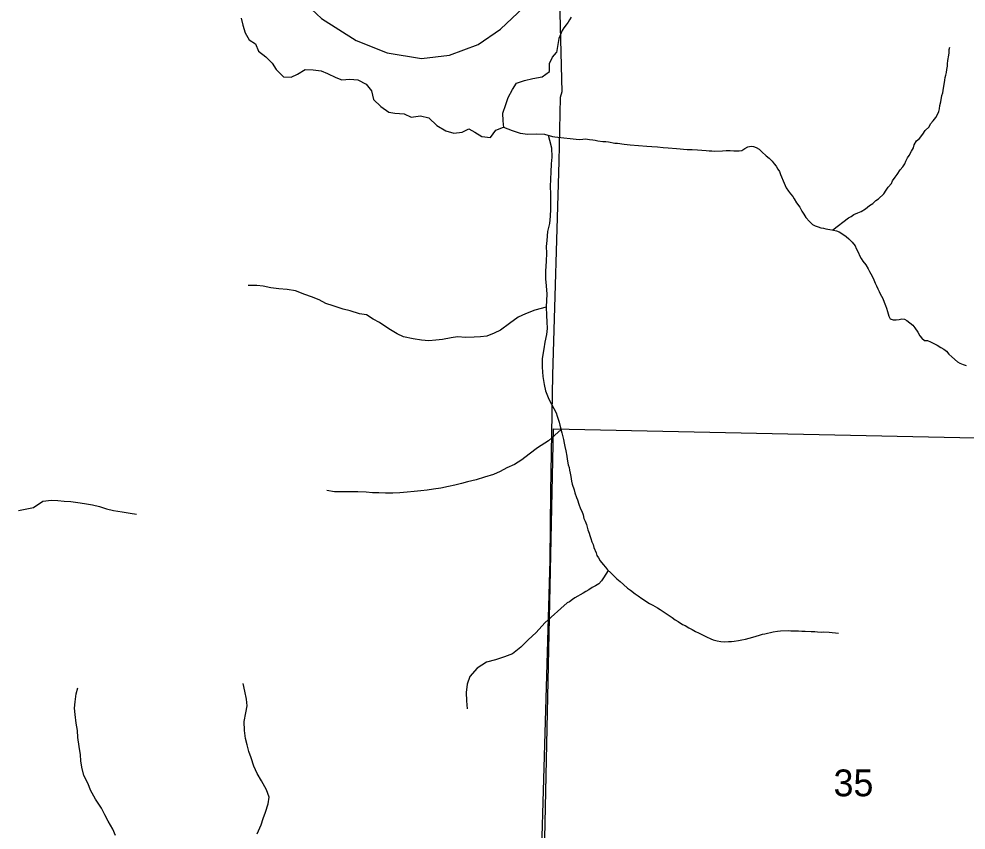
# Model space of a CAD drawing. Extents: x -10 to 158, y 8 to 33.
# Drawn here: x 28.851 to 30.331, y 17.802 to 19.069 of the extents above; entities that cross this region are included whole.
import ezdxf

# ---------------------------------------------------------------- set-up
doc = ezdxf.new("R2010")
doc.units = 0
for name, color, linetype in [('GM_X_Corporation', 7, 'Continuous'), ('GM_X_Minor_River', 7, 'Continuous'), ('GM_X_Rail_Line', 7, 'Continuous'), ('GM_X_Section_Text', 7, 'Continuous')]:
    doc.layers.add(name, color=color, linetype=linetype)

msp = doc.modelspace()

# ---------------------------------------------------------------- linework, layer by layer
at = {"layer": 'GM_X_Corporation'}
for points in [[(29.6227, 14.1), (31.4, 14.1), (31.4, 20.9), (29.731, 20.9), (29.7244, 20.2649), (29.6982, 19.2496), (29.6981, 19.2461), (29.6974, 19.2018), (29.6957, 19.0991), (29.6992, 18.9556), (29.697, 18.9465), (29.6949, 18.8465), (29.6846, 18.5133), (29.6817, 18.3306), (29.6804, 18.2238), (29.6572, 17.4131), (29.6504, 16.6563), (29.6434, 16.3848), (29.6318, 15.4937)], [(30.5161, 18.411), (30.4945, 17.3927), (29.6652, 17.419), (29.6866, 18.4288)]]:
    msp.add_lwpolyline(points, close=True, dxfattribs=at)
at = {"layer": 'GM_X_Minor_River'}
for points in [[(29.7138, 19.0723), (29.7116, 19.0681), (29.7094, 19.0642), (29.7061, 19.0604), (29.7024, 19.0554), (29.6998, 19.0512), (29.6947, 19.0388), (29.6909, 19.0172)], [(29.1985, 19.0706), (29.2009, 19.0596), (29.2045, 19.0479), (29.2107, 19.0366), (29.2209, 19.0307), (29.2256, 19.0193), (29.2371, 19.01), (29.247, 19.0003), (29.2532, 18.9905), (29.2647, 18.9792), (29.2768, 18.9783), (29.2866, 18.9833), (29.2986, 18.9903), (29.3107, 18.9901), (29.3236, 18.9883), (29.3335, 18.9843), (29.3464, 18.978), (29.3559, 18.9743), (29.3684, 18.9752), (29.3809, 18.9743), (29.3935, 18.9676), (29.4023, 18.9571), (29.4051, 18.9438), (29.4166, 18.9326), (29.4292, 18.924), (29.4387, 18.9223), (29.453, 18.9213), (29.4641, 18.9158), (29.4784, 18.9182), (29.4917, 18.915), (29.504, 18.903), (29.5181, 18.8944), (29.5306, 18.8908), (29.5438, 18.8925), (29.554, 18.8975), (29.5635, 18.8923), (29.5745, 18.8856), (29.5878, 18.8843), (29.5963, 18.8954), (29.6084, 18.9001), (29.6217, 18.8953), (29.6342, 18.891), (29.6463, 18.8892), (29.66, 18.8898), (29.6721, 18.8895), (29.6846, 18.8859), (29.6882, 18.8852)], [(29.6087, 18.9), (29.6075, 18.91), (29.607, 18.9221), (29.6121, 18.9358), (29.6157, 18.9469), (29.6224, 18.9591), (29.6283, 18.969), (29.6411, 18.9733), (29.6543, 18.9766), (29.6687, 18.979), (29.6799, 18.9875), (29.6801, 19), (29.6846, 19.0095), (29.6909, 19.0172)], [(30.1229, 18.7397), (30.1473, 18.7586), (30.1511, 18.7605), (30.1555, 18.764), (30.1619, 18.7664), (30.1672, 18.7688), (30.1735, 18.7727), (30.1799, 18.7781), (30.1851, 18.7809), (30.19, 18.7859), (30.1941, 18.7886), (30.2023, 18.7963), (30.2059, 18.8021), (30.2093, 18.8067), (30.2141, 18.8121), (30.2159, 18.8163), (30.22, 18.8224), (30.2233, 18.8263), (30.2281, 18.8336), (30.2322, 18.8386), (30.2351, 18.8432), (30.2366, 18.847), (30.2395, 18.8524), (30.2421, 18.8562), (30.2454, 18.8631), (30.2487, 18.8681), (30.2497, 18.8727), (30.2534, 18.8788), (30.2579, 18.8827), (30.2631, 18.8896), (30.2671, 18.895), (30.2731, 18.9011), (30.2753, 18.9053), (30.2793, 18.9104), (30.2838, 18.9154), (30.2864, 18.92), (30.2882, 18.9249), (30.2892, 18.9291), (30.2899, 18.9341), (30.2913, 18.9398), (30.293, 18.95), (30.2945, 18.9539), (30.2952, 18.9577), (30.2955, 18.9615), (30.2965, 18.9668), (30.2975, 18.9736), (30.2982, 18.9778), (30.2993, 18.9816), (30.3003, 18.9858), (30.3006, 18.9904), (30.3017, 18.9957), (30.302, 18.9995), (30.3023, 19.0045), (30.3037, 19.0128), (30.3043, 19.0166), (30.3046, 19.0216), (30.3053, 19.0254)], [(29.6778, 18.8879), (29.6801, 18.8798), (29.6833, 18.868), (29.6839, 18.8533), (29.6829, 18.843), (29.6823, 18.8301), (29.6816, 18.8195), (29.6814, 18.8073), (29.6819, 18.7967), (29.6817, 18.7865), (29.6815, 18.772), (29.6812, 18.7614), (29.6803, 18.75), (29.677, 18.7371), (29.6757, 18.7234), (29.675, 18.7139), (29.6752, 18.7037), (29.6749, 18.6911), (29.674, 18.6752), (29.6738, 18.6631), (29.6747, 18.6524), (29.676, 18.6392), (29.6754, 18.6293), (29.6751, 18.6194), (29.6756, 18.6058), (29.6761, 18.5963), (29.6763, 18.5857), (29.6753, 18.5762), (29.6728, 18.5644), (29.671, 18.5541), (29.6686, 18.5389), (29.6687, 18.5252), (29.6697, 18.5108), (29.6717, 18.4983), (29.6741, 18.4885), (29.678, 18.4779), (29.6798, 18.4741)], [(29.6882, 18.8852), (29.7266, 18.8813), (29.7323, 18.8814), (29.7361, 18.8819), (29.7425, 18.8812), (29.7478, 18.8806), (29.7516, 18.8799), (29.7558, 18.8792), (29.7634, 18.8782), (29.7683, 18.8779), (29.7725, 18.8772), (29.782, 18.8755), (29.7861, 18.8752), (29.7968, 18.8738), (29.8059, 18.8725), (29.832, 18.8706), (29.84, 18.87), (29.8487, 18.8694), (29.8578, 18.8684), (29.8654, 18.8678), (29.8786, 18.8669), (29.8953, 18.8657), (29.9032, 18.8654), (29.9112, 18.8648), (29.918, 18.8642), (29.9248, 18.8639), (29.9294, 18.8636), (29.9339, 18.8633), (29.9377, 18.863), (29.9506, 18.8632), (29.9562, 18.8637), (29.9623, 18.8638), (29.968, 18.8635), (29.9725, 18.8632), (29.9763, 18.8633), (29.9805, 18.8641), (29.985, 18.8669), (29.9898, 18.8696), (29.9951, 18.8705), (29.9989, 18.8702), (30.0031, 18.8687), (30.0077, 18.8658), (30.0119, 18.8617), (30.0188, 18.8553), (30.0231, 18.852), (30.0281, 18.8471), (30.0312, 18.843), (30.0343, 18.8393), (30.0366, 18.8348), (30.0393, 18.831), (30.0409, 18.8265), (30.0425, 18.8227), (30.0452, 18.8167), (30.0465, 18.8126), (30.0496, 18.8058), (30.0535, 18.8005), (30.0566, 18.7961), (30.0604, 18.7919), (30.0624, 18.7882), (30.0659, 18.7822), (30.071, 18.7751), (30.0745, 18.769), (30.0772, 18.7642), (30.0807, 18.7593), (30.0865, 18.7529), (30.0911, 18.7481), (30.0949, 18.7463), (30.0999, 18.7448), (30.1041, 18.743), (30.1079, 18.7423), (30.112, 18.7413), (30.1181, 18.7406), (30.1238, 18.7396), (30.1284, 18.7385), (30.1326, 18.7367), (30.1383, 18.7334), (30.1437, 18.7293), (30.1475, 18.7259), (30.1529, 18.7207), (30.1575, 18.7147), (30.1591, 18.7106), (30.1626, 18.7038), (30.1646, 18.6997), (30.167, 18.6952), (30.1697, 18.691), (30.174, 18.6854), (30.1778, 18.679), (30.1798, 18.6749), (30.1821, 18.6711), (30.1853, 18.6655), (30.1865, 18.6617), (30.1888, 18.6568), (30.1908, 18.6523), (30.1932, 18.6478), (30.1951, 18.6437), (30.1967, 18.6399), (30.2006, 18.6328), (30.203, 18.6267), (30.205, 18.6218), (30.2066, 18.6177), (30.2082, 18.6124)], [(29.6751, 18.6191), (29.6574, 18.6143), (29.6427, 18.6088), (29.6314, 18.6037), (29.6176, 18.5937), (29.6033, 18.5832), (29.5935, 18.5782), (29.5823, 18.5739), (29.5721, 18.5726), (29.5622, 18.5721), (29.5494, 18.5716), (29.5365, 18.5729), (29.5263, 18.5713), (29.5127, 18.5684), (29.5025, 18.5676), (29.4916, 18.5667), (29.4802, 18.5673), (29.4669, 18.5694), (29.4522, 18.5726), (29.4419, 18.5774), (29.4289, 18.5852), (29.4144, 18.5953), (29.4049, 18.6005), (29.3942, 18.6072), (29.3832, 18.6089), (29.3688, 18.6133), (29.3578, 18.6162), (29.3422, 18.6213), (29.3308, 18.6246), (29.3205, 18.6305), (29.3084, 18.6353), (29.2981, 18.639), (29.2833, 18.6445), (29.2704, 18.6466), (29.2575, 18.6476), (29.2447, 18.6493), (29.2329, 18.6518), (29.2231, 18.6528), (29.2094, 18.6527)], [(30.2082, 18.6124), (30.2102, 18.6052), (30.2121, 18.6011), (30.2167, 18.5993), (30.2216, 18.5994), (30.2262, 18.5998), (30.2303, 18.6007), (30.2345, 18.6004), (30.2383, 18.5985), (30.2429, 18.5948), (30.2475, 18.5907), (30.251, 18.5866), (30.2557, 18.5799), (30.2584, 18.5742), (30.2619, 18.5705), (30.2661, 18.5671), (30.2706, 18.5668), (30.2752, 18.565), (30.2806, 18.5625), (30.2859, 18.5595), (30.2913, 18.5562), (30.2959, 18.5536), (30.3001, 18.5503), (30.3039, 18.5454), (30.3086, 18.5417), (30.3174, 18.5339), (30.3212, 18.5317), (30.3262, 18.5295), (30.3311, 18.5277)], [(29.6798, 18.4741), (29.6903, 18.4542), (29.6919, 18.4489), (29.6939, 18.444), (29.6951, 18.4395), (29.6963, 18.4346), (29.6995, 18.4225), (29.7004, 18.4183), (29.702, 18.4123), (29.7032, 18.4066), (29.7041, 18.4013), (29.7057, 18.3945), (29.707, 18.3862), (29.7078, 18.3816), (29.7095, 18.3729), (29.7107, 18.3684), (29.7116, 18.3642), (29.7124, 18.3597), (29.7132, 18.3544), (29.7145, 18.3472), (29.7157, 18.3423), (29.7185, 18.3336), (29.7197, 18.3291), (29.7221, 18.3219), (29.7237, 18.3181), (29.7261, 18.311), (29.7285, 18.3042), (29.7305, 18.3004), (29.7325, 18.2948), (29.7337, 18.2891), (29.7357, 18.2849), (29.7377, 18.2793), (29.7401, 18.2714), (29.7421, 18.2661), (29.7433, 18.2623), (29.7445, 18.2574), (29.7461, 18.2525), (29.7481, 18.248), (29.7496, 18.2434), (29.7528, 18.2351), (29.754, 18.231), (29.7564, 18.2272), (29.7595, 18.2227), (29.7637, 18.2171), (29.7676, 18.2126), (29.7707, 18.2085), (29.7761, 18.2037), (29.7853, 18.1947), (29.7903, 18.1903), (29.7957, 18.1858), (29.8022, 18.1798), (29.8065, 18.1769), (29.8141, 18.1709), (29.8187, 18.168), (29.8245, 18.1639), (29.8283, 18.1613), (29.8321, 18.1587), (29.8363, 18.1562), (29.8417, 18.1532), (29.8486, 18.1492), (29.8528, 18.1466), (29.8593, 18.1425), (29.8719, 18.134), (29.8765, 18.1307), (29.8811, 18.1281), (29.888, 18.1233), (29.8918, 18.1215), (29.8976, 18.1181), (29.9029, 18.1156), (29.9083, 18.1123), (29.9128, 18.1104), (29.9193, 18.1071), (29.9254, 18.1042), (29.9319, 18.1009), (29.9357, 18.0995), (29.9418, 18.0977), (29.9475, 18.0966), (29.9532, 18.0963), (29.9596, 18.0965), (29.9642, 18.0969), (29.9687, 18.097), (29.9751, 18.0983), (29.9808, 18.0991), (29.9864, 18.1003), (29.9921, 18.102), (29.9977, 18.1032), (30.0083, 18.1064), (30.0128, 18.108), (30.0165, 18.1088), (30.0207, 18.1097), (30.0252, 18.1105), (30.0297, 18.1117), (30.0361, 18.113), (30.0411, 18.1135), (30.0532, 18.1137), (30.057, 18.1134), (30.0649, 18.1135), (30.0691, 18.1132), (30.0744, 18.1129), (30.0793, 18.113), (30.0888, 18.1124)], [(29.6785, 18.4104), (29.6981, 18.4278)], [(29.6785, 18.4104), (29.6616, 18.3992), (29.6481, 18.3895), (29.6369, 18.3806), (29.6253, 18.3733), (29.6136, 18.3678), (29.6031, 18.3624), (29.5926, 18.3577), (29.5786, 18.3537), (29.5654, 18.3494), (29.5522, 18.3462), (29.5424, 18.3434), (29.5323, 18.341), (29.5225, 18.339), (29.5104, 18.3365), (29.4987, 18.3345), (29.4889, 18.3332), (29.479, 18.3323), (29.4688, 18.3311), (29.4579, 18.3298), (29.4462, 18.3289), (29.4352, 18.3284), (29.4239, 18.3282), (29.4137, 18.3289), (29.4034, 18.3291), (29.3936, 18.3298), (29.3807, 18.3307), (29.355, 18.3304), (29.3444, 18.3307), (29.3323, 18.3324)], [(28.8742, 18.3058), (28.8885, 18.3158), (28.902, 18.3175), (28.9123, 18.3172), (28.9217, 18.3158), (28.9323, 18.3156), (28.9433, 18.3138), (28.9536, 18.3125), (28.9664, 18.3103), (28.9774, 18.3074), (28.9881, 18.3042), (28.9991, 18.3013), (29.0123, 18.2991), (29.0249, 18.2974), (29.0351, 18.2956)], [(28.8506, 18.3012), (28.8742, 18.3058)], [(29.7715, 18.2078), (29.7645, 18.1959), (29.7615, 18.1917), (29.7571, 18.187), (29.7518, 18.1839), (29.7466, 18.1811), (29.7414, 18.1776), (29.7369, 18.1749), (29.7328, 18.1722), (29.7196, 18.1647), (29.7159, 18.1624), (29.7114, 18.1589), (29.7077, 18.1569), (29.6728, 18.1257)], [(29.6728, 18.1257), (29.6593, 18.1107), (29.6469, 18.0991), (29.6354, 18.0876), (29.6222, 18.0776), (29.6098, 18.0725), (29.5959, 18.0678), (29.5816, 18.0642), (29.5673, 18.0549), (29.5558, 18.0422), (29.5517, 18.03), (29.55, 18.0171), (29.5502, 18.0042), (29.5515, 17.9913)], [(30.0888, 18.1124), (30.0944, 18.1121), (30.0986, 18.1118), (30.1047, 18.1115), (30.1084, 18.1116), (30.1168, 18.111), (30.1217, 18.1107), (30.127, 18.11), (30.1316, 18.1097)], [(28.939, 18.0022), (28.9407, 18.0147), (28.9432, 18.0242)], [(29.2234, 17.7959), (29.2297, 17.81), (29.2329, 17.8199), (29.2366, 17.8302), (29.2406, 17.8428), (29.242, 17.8534), (29.238, 17.8648), (29.2303, 17.8791), (29.2233, 17.8904), (29.2183, 17.9021), (29.2139, 17.9149), (29.2104, 17.9247), (29.208, 17.9353), (29.2052, 17.9452), (29.2036, 17.9577), (29.203, 17.9717), (29.2059, 17.9854), (29.208, 17.9961), (29.2067, 18.0063), (29.2043, 18.0192), (29.2015, 18.0309)], [(29.0022, 17.7935), (28.9979, 17.8033), (28.9905, 17.8161), (28.9855, 17.8259), (28.9801, 17.8361), (28.9708, 17.8504), (28.9631, 17.8643), (28.9595, 17.8745), (28.9529, 17.8873), (28.9494, 17.9002), (28.9481, 17.9101), (28.9476, 17.9195), (28.9456, 17.9328), (28.9431, 17.9464), (28.9426, 17.9578), (28.9409, 17.9688), (28.9389, 17.9828), (28.938, 17.9927), (28.939, 18.0022)]]:
    msp.add_lwpolyline(points, dxfattribs=at)
at = {"layer": 'GM_X_Rail_Line'}
msp.add_lwpolyline([(29.2849, 19.1073), (29.3239, 19.07), (29.3781, 19.0359), (29.4263, 19.0167), (29.4804, 19.0075), (29.5238, 19.0129), (29.5688, 19.0295), (29.6035, 19.0534), (29.6481, 19.0955), (29.6514, 19.1004)], dxfattribs=at)

# ---------------------------------------------------------------- texts
at = {"layer": 'GM_X_Section_Text'}
msp.add_text('35', height=0.04186, rotation=0, dxfattribs=at).set_placement((30.1238, 17.8548))

doc.saveas('drawing.dxf')
